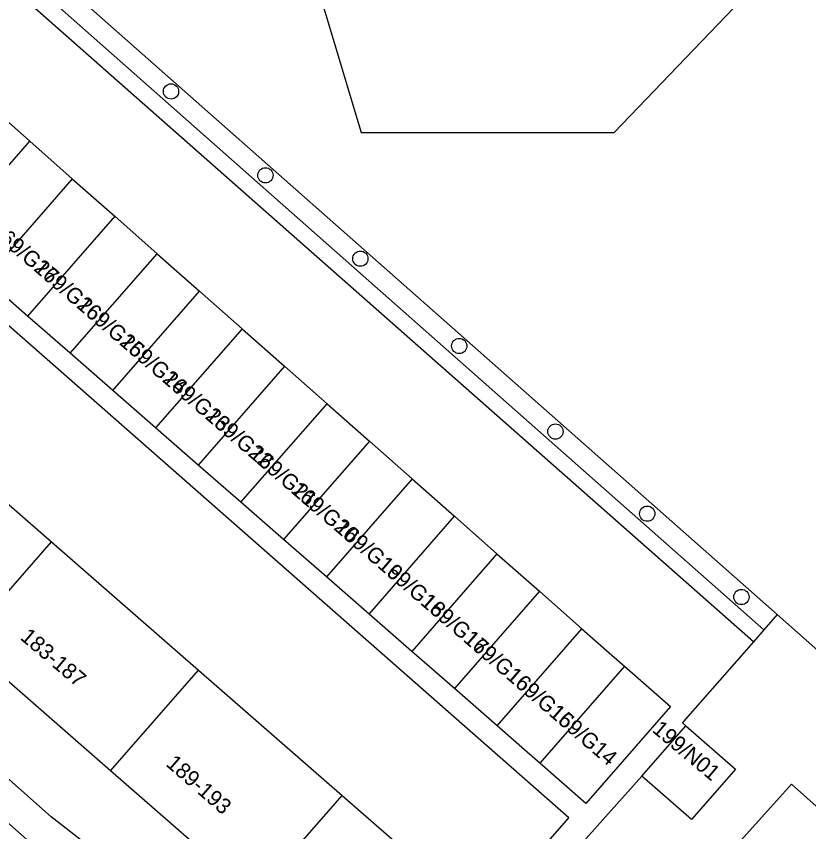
# Model space of a CAD drawing. Extents: x 162074 to 163034, y 381824 to 382557.
# Drawn here: x 162751.9 to 162802.7, y 382095 to 382147.3 of the extents above; entities that cross this region are included whole.
import ezdxf

# ---------------------------------------------------------------- set-up
doc = ezdxf.new("R2010")
doc.units = 0
for name, color, linetype in [('IMGEO_Boom', 7, 'Continuous'), ('IMGEO_Groenvoorziening', 7, 'Continuous'), ('IMGEO_Hek', 7, 'Continuous'), ('IMGEO_Loofbos', 7, 'Continuous'), ('IMGEO_Pand', 7, 'Continuous'), ('IMGEO_Pand_nummerreeks', 7, 'Continuous'), ('IMGEO_Voetpad_open', 7, 'Continuous')]:
    doc.layers.add(name, color=color, linetype=linetype)

msp = doc.modelspace()

# ---------------------------------------------------------------- linework, layer by layer
at = {"layer": 'IMGEO_Boom'}
for centre in [(162761.847, 382142.485), (162767.892, 382137.106), (162773.975, 382131.764), (162780.312, 382126.169), (162786.471, 382120.688), (162792.352, 382115.423), (162798.384, 382110.082)]:
    msp.add_circle(centre, 0.489, dxfattribs=at)
at = {"layer": 'IMGEO_Groenvoorziening'}
for points in [[(162799.814, 382107.972), (162711.976, 382185.632)], [(162800.677, 382108.957), (162799.814, 382107.972)], [(162799.814, 382107.972), (162799.156, 382107.221)], [(162782.731, 382077.114), (162783.253, 382077.694), (162801.603, 382098.088), (162813.175, 382087.779)]]:
    msp.add_lwpolyline(points, dxfattribs=at)
at = {"layer": 'IMGEO_Hek'}
msp.add_lwpolyline([(162751.978, 382152.012), (162800.677, 382108.957)], dxfattribs=at)
at = {"layer": 'IMGEO_Loofbos'}
for points in [[(162755.383, 382155.851), (162769.433, 382155.171), (162774.029, 382139.847), (162790.242, 382139.847), (162817.792, 382168.598), (162835.073, 382193.121)], [(162751.978, 382152.012), (162800.677, 382108.957)], [(162812.961, 382098.097), (162800.677, 382108.957)]]:
    msp.add_lwpolyline(points, dxfattribs=at)
at = {"layer": 'IMGEO_Pand'}
for points in [[(162750.076, 382141.699), (162752.797, 382139.295)], [(162747.183, 382132.865), (162752.797, 382139.295)], [(162752.797, 382139.295), (162755.518, 382136.892)], [(162755.518, 382136.892), (162749.918, 382130.478)], [(162755.518, 382136.892), (162758.239, 382134.488)], [(162758.239, 382134.488), (162752.653, 382128.09)], [(162758.239, 382134.488), (162760.96, 382132.084)], [(162755.387, 382125.702), (162760.96, 382132.084)], [(162760.96, 382132.084), (162763.681, 382129.681)], [(162752.653, 382128.09), (162749.918, 382130.478)], [(162758.122, 382123.314), (162763.681, 382129.681)], [(162763.681, 382129.681), (162766.402, 382127.277)], [(162755.387, 382125.702), (162752.653, 382128.09)], [(162766.402, 382127.277), (162760.857, 382120.927)], [(162766.402, 382127.277), (162769.123, 382124.874)], [(162758.122, 382123.314), (162755.387, 382125.702)], [(162769.123, 382124.874), (162763.592, 382118.539)], [(162769.123, 382124.874), (162771.844, 382122.47)], [(162760.857, 382120.927), (162758.122, 382123.314)], [(162766.327, 382116.151), (162771.844, 382122.47)], [(162771.844, 382122.47), (162774.565, 382120.066)], [(162744.864, 382121.759), (162754.191, 382113.616)], [(162763.592, 382118.539), (162760.857, 382120.927)], [(162774.565, 382120.066), (162769.062, 382113.763)], [(162774.565, 382120.066), (162777.286, 382117.663)], [(162766.327, 382116.151), (162763.592, 382118.539)], [(162777.286, 382117.663), (162771.797, 382111.376)], [(162777.286, 382117.663), (162780.007, 382115.259)], [(162769.062, 382113.763), (162766.327, 382116.151)], [(162774.532, 382108.988), (162780.007, 382115.259)], [(162780.007, 382115.259), (162782.728, 382112.855)], [(162748.557, 382107.163), (162754.191, 382113.616)], [(162754.191, 382113.616), (162763.596, 382105.404)], [(162771.797, 382111.376), (162769.062, 382113.763)], [(162782.728, 382112.855), (162777.266, 382106.6)], [(162782.728, 382112.855), (162785.449, 382110.452)], [(162774.532, 382108.988), (162771.797, 382111.376)], [(162785.449, 382110.452), (162780.001, 382104.212)], [(162785.449, 382110.452), (162788.17, 382108.048)], [(162777.266, 382106.6), (162774.532, 382108.988)], [(162782.736, 382101.824), (162788.17, 382108.048)], [(162788.17, 382108.048), (162790.085, 382106.356), (162790.895, 382105.649)], [(162757.963, 382098.951), (162748.557, 382107.163)], [(162780.001, 382104.212), (162777.266, 382106.6)], [(162790.895, 382105.649), (162793.852, 382103.068), (162788.428, 382096.856), (162785.471, 382099.437)], [(162790.895, 382105.649), (162785.471, 382099.437)], [(162757.963, 382098.951), (162763.596, 382105.404)], [(162763.596, 382105.404), (162772.809, 382097.361)], [(162782.736, 382101.824), (162780.001, 382104.212)], [(162785.471, 382099.437), (162784.661, 382100.144), (162782.736, 382101.824)], [(162794.823, 382101.828), (162798.007, 382099.049), (162795.188, 382095.821), (162792.004, 382098.6)], [(162792.004, 382098.6), (162794.823, 382101.828)], [(162767.175, 382090.908), (162757.963, 382098.951)], [(162767.175, 382090.908), (162772.809, 382097.361)], [(162772.809, 382097.361), (162777.988, 382092.839), (162781.755, 382089.551)]]:
    msp.add_lwpolyline(points, dxfattribs=at)
at = {"layer": 'IMGEO_Voetpad_open'}
for points in [[(162799.156, 382107.221), (162711.773, 382184.273)], [(162781.755, 382089.551), (162787.326, 382095.933), (162740.883, 382136.724), (162735.077, 382130.304)], [(162773.886, 382080.538), (162773.293, 382080.753), (162760.644, 382090.959), (162754.178, 382096.002), (162726.516, 382120.553)], [(162799.156, 382107.221), (162794.796, 382102.245), (162794.607, 382102.03), (162794.823, 382101.828)], [(162746.529, 382099.913), (162755.026, 382092.417), (162763.841, 382085.252)], [(162792.004, 382098.6), (162775.384, 382079.994)]]:
    msp.add_lwpolyline(points, dxfattribs=at)

# ---------------------------------------------------------------- texts
at = {"layer": 'IMGEO_Pand_nummerreeks'}
for s, rotation, p in [('169/G27', 319.1849, (162750.239, 382133.435)), ('169/G26', 319.1849, (162752.984, 382131.064)), ('169/G25', 319.1849, (162755.729, 382128.693)), ('169/G24', 319.1849, (162758.474, 382126.323)), ('169/G23', 319.1849, (162761.22, 382123.952)), ('169/G22', 319.1849, (162763.96, 382121.585)), ('169/G21', 319.1849, (162766.793, 382119.138)), ('169/G20', 319.1849, (162769.457, 382116.837)), ('169/G19', 319.1849, (162772.267, 382114.411)), ('169/G18', 319.1849, (162775.017, 382112.036)), ('169/G17', 319.1849, (162777.759, 382109.668)), ('183-187', 319.6859, (162752.125, 382107.416)), ('169/G16', 319.1849, (162780.504, 382107.297)), ('169/G15', 319.1849, (162783.249, 382104.926)), ('169/G14', 319.1849, (162785.995, 382102.555)), ('199/N01', 320.0131, (162792.609, 382101.492)), ('189-193', 318.846, (162761.465, 382099.311))]:
    msp.add_text(s, height=1, rotation=rotation, dxfattribs=at).set_placement(p)

doc.saveas('drawing.dxf')
